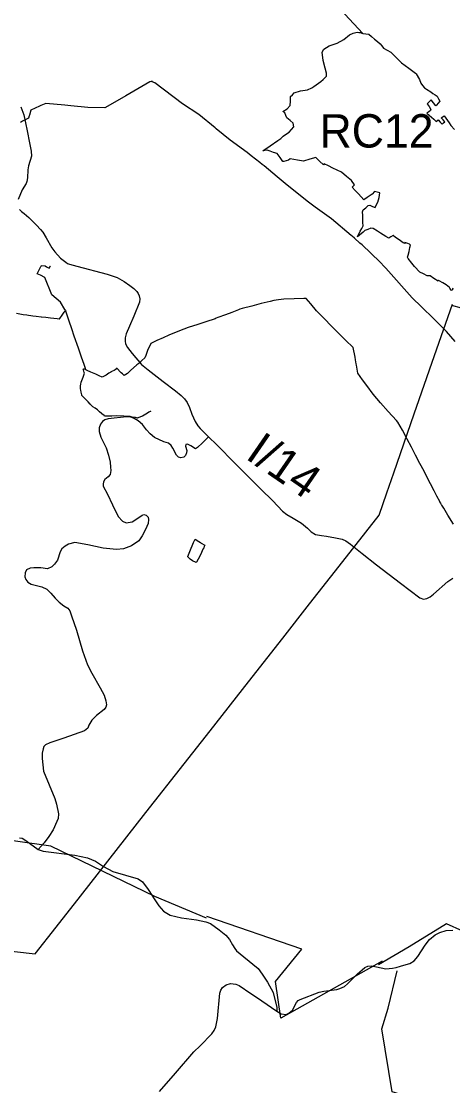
# Model space of a CAD drawing. Extents: x -789162 to -606354, y -1062736 to -945481.
# Drawn here: x -685160 to -683220, y -981843 to -977055 of the extents above; entities that cross this region are included whole.
import ezdxf

# ---------------------------------------------------------------- set-up
doc = ezdxf.new("R2010")
doc.units = 0
for name, color, linetype in [('_SIRSI VZTAHY_CYKLOTRASY MISTNI S', 7, 'Continuous'), ('_SIRSI VZTAHY_ELEKTRICKE VEDENI VN 110 kV S', 7, 'Continuous'), ('_SIRSI VZTAHY_OP vodnich zdroju II stupne', 7, 'Continuous'), ('_SIRSI VZTAHY_SILNICE I a II TRIDY_STAV POPIS', 7, 'Continuous'), ('_SIRSI VZTAHY_SILNICE I TRIDY_STAV', 7, 'Continuous'), ('_SIRSI VZTAHY_SILNICE III TRIDY_STAV', 7, 'Continuous'), ('_SIRSI VZTAHY_USES_popis S', 7, 'Continuous'), ('_SIRSI VZTAHY_USES_RBC_S', 7, 'Continuous'), ('_SIRSI VZTAHY_USES_RBK_S', 7, 'Continuous'), ('_SIRSI VZTAHY_VTL PLYNOVOD', 7, 'Continuous')]:
    doc.layers.add(name, color=color, linetype=linetype)

msp = doc.modelspace()

# ---------------------------------------------------------------- linework, layer by layer
at = {"layer": '_SIRSI VZTAHY_CYKLOTRASY MISTNI S'}
for points in [[(-684327.9, -981089.6), (-684559.5, -980990.8), (-685027.9, -980764.5), (-685357.2, -980719.3), (-685429.6, -980837.7), (-685367.5, -981067.2), (-685665, -981214.3), (-685822.6, -981334.2), (-686269.4, -981339.8), (-686108.7, -981712.8), (-686296.8, -981784.7), (-686539.6, -981480.1)], [(-683538.2, -981281.7), (-683992.6, -981538.9), (-684016.5, -981374.2), (-683899.5, -981228), (-684326.3, -981081.3)], [(-682765.5, -981269.9), (-682789.8, -981056.7), (-683101, -981179.9), (-683248.1, -981114.9), (-683415.6, -981217.5), (-683554.2, -981298.9)], [(-682749.1, -983758.6), (-682819.7, -983691.1), (-682854.2, -983537), (-682952.4, -983284.6), (-683097.1, -982950.5), (-683142.3, -982931.9), (-683301.6, -982682.1), (-683245.8, -982381.9), (-683373.3, -982249), (-683399.8, -981898.3), (-683492.8, -981870.4), (-683539.2, -981586.7), (-683511.3, -981493.7), (-683469.5, -981326.4)]]:
    msp.add_lwpolyline(points, dxfattribs=at)
at = {"layer": '_SIRSI VZTAHY_ELEKTRICKE VEDENI VN 110 kV S'}
for points in [[(-685392.2, -981215.7), (-685098.2, -981249.8), (-685003.8, -981129.2), (-684894, -980989.3), (-684771.4, -980833), (-684599.6, -980614), (-684427.3, -980394.2), (-684311.5, -980246.4), (-684139.2, -980026.5), (-683984.8, -979829.3), (-683864.4, -979675.5), (-683731.3, -979505.5), (-683551.2, -979275.7), (-683516.7, -979175.4), (-683485.2, -979085.6), (-683393.4, -978820.9), (-683302.4, -978558.8), (-683221.9, -978327.4)], [(-685392.2, -981215.7), (-685098.2, -981249.8), (-685003.8, -981129.2), (-684894, -980989.3), (-684771.4, -980833), (-684599.6, -980614), (-684427.3, -980394.2), (-684311.5, -980246.4), (-684139.2, -980026.5), (-683984.8, -979829.3), (-683864.4, -979675.5), (-683731.3, -979505.5), (-683551.2, -979275.7), (-683516.7, -979175.4), (-683485.2, -979085.6), (-683393.4, -978820.9), (-683302.4, -978558.8), (-683221.9, -978327.4)], [(-681542.7, -978456.1), (-681542.8, -978456.1), (-681553.8, -978479.5), (-681607.1, -978484.4), (-681692.8, -978491.7), (-681905.1, -978509.7), (-682016.8, -978519.2), (-682105.9, -978526.5), (-682338.3, -978544.8), (-682461.4, -978519.2), (-682606.8, -978487.5), (-682847, -978429.2), (-683050.3, -978381.9), (-683223.9, -978333.6)]]:
    msp.add_lwpolyline(points, dxfattribs=at)
at = {"layer": '_SIRSI VZTAHY_OP vodnich zdroju II stupne'}
msp.add_lwpolyline([(-684378.7, -979384.7), (-684362.3, -979394.6), (-684355.1, -979399.4), (-684351.7, -979401.6), (-684335.1, -979412), (-684337.7, -979417.4), (-684339.9, -979423.6), (-684344.4, -979429.5), (-684350.5, -979443.6), (-684358, -979461.1), (-684372.7, -979488.3), (-684373.2, -979489.3), (-684389.8, -979481.3), (-684401.4, -979473.6), (-684411.9, -979463.3), (-684411.6, -979462.6), (-684399.1, -979431.9), (-684389.2, -979407.4), (-684385.5, -979399.1)], close=True, dxfattribs=at)
at = {"layer": '_SIRSI VZTAHY_SILNICE I TRIDY_STAV'}
for points in [[(-685162.1, -977440.4), (-685148.6, -977475.8), (-685133.2, -977547.8), (-685123.1, -977601.6), (-685116.2, -977638.5), (-685114.9, -977662.3), (-685128.4, -977705.4), (-685130.2, -977722.5), (-685132.1, -977758.9), (-685135, -977775), (-685138.3, -977785.1), (-685156.6, -977813.5), (-685174.1, -977856.4)], [(-685168.3, -977901.3), (-685159.4, -977910.7), (-685146.6, -977919.8), (-685125.6, -977937.8), (-685091.1, -977971.9), (-685073.6, -977991.6), (-685063.8, -978004), (-685047.7, -978028.8), (-685022.8, -978074.4), (-685009.7, -978092.5), (-684983.6, -978120.4), (-684960.7, -978138.7), (-684953.2, -978144), (-684944.2, -978147.1), (-684911, -978157.1), (-684773.8, -978193.1), (-684729.2, -978207), (-684697.6, -978225.8), (-684671.8, -978243.4), (-684653.7, -978256.9), (-684641.3, -978270.1), (-684634.5, -978278.7), (-684630, -978289.3), (-684626.6, -978303.2), (-684629.2, -978318.6), (-684654, -978381.4), (-684673.2, -978426.6), (-684688.4, -978461.2), (-684692.6, -978478.9), (-684693.9, -978493.7), (-684691.6, -978505.6), (-684682.5, -978522.1), (-684661.2, -978548.7), (-684619.3, -978599), (-684590.4, -978622.9), (-684521.7, -978675.1), (-684466.3, -978717.7), (-684442.1, -978738.8), (-684426.3, -978753.7), (-684415, -978769.6), (-684403.8, -978791.4), (-684392.9, -978822.8), (-684377.9, -978855.5), (-684367, -978874.7), (-684356.4, -978886.8), (-684318.7, -978923.5)], [(-684318.7, -978923.5), (-684281.7, -978959.9), (-684198, -979043.3), (-684083, -979159.8), (-684028.7, -979212.6), (-683985.2, -979259.1), (-683966.3, -979274), (-683937.6, -979289.8), (-683899.9, -979312.7), (-683873.7, -979335.2), (-683856.7, -979352), (-683837.1, -979362.7), (-683810.1, -979367.4), (-683788.1, -979371.3), (-683747.2, -979378.4), (-683716.8, -979384.6), (-683700.2, -979392.5), (-683680.7, -979406.4), (-683627.2, -979448.6), (-683562.6, -979500.2), (-683454.6, -979582.5), (-683367.9, -979648.5), (-683352.2, -979654.5), (-683337.3, -979651.7), (-683322.4, -979644.2), (-683306.5, -979631.3), (-683241.9, -979574.8), (-683220.1, -979559.6)]]:
    msp.add_lwpolyline(points, dxfattribs=at)
at = {"layer": '_SIRSI VZTAHY_SILNICE III TRIDY_STAV'}
for points in [[(-684318.7, -978923.5), (-684345.4, -978951), (-684367.3, -978971.9), (-684377.5, -978978.2), (-684397.8, -978965.2), (-684413.3, -978956.6), (-684420, -978958.2), (-684421.9, -978965.5), (-684415.9, -978986.2), (-684416.8, -978996.7), (-684421.6, -979008.4), (-684429.8, -979015.1), (-684442.9, -979018.6), (-684454, -979015.4), (-684462.1, -979007.1), (-684479.1, -978975.8), (-684486, -978963.3), (-684498.7, -978953.2), (-684520, -978946.6), (-684561.7, -978927.2), (-684581, -978911.2), (-684597.8, -978892.8), (-684614.9, -978868.7), (-684634.3, -978852.1), (-684652.7, -978841.4), (-684668.1, -978835.4), (-684687.3, -978834.1), (-684770.2, -978843.6), (-684784.2, -978848.1), (-684795, -978855.6), (-684804, -978866.7), (-684810, -978883), (-684810.5, -978900.6), (-684802.3, -978926.3), (-684779.1, -978973.8), (-684768.3, -979005.9), (-684761.3, -979037.6), (-684758.8, -979061.2), (-684756.9, -979075.9), (-684759.9, -979093.9), (-684769.7, -979104.7), (-684784.2, -979116), (-684790.2, -979126.8), (-684792.4, -979137.6), (-684791.6, -979146.7), (-684772.8, -979181.6), (-684750, -979230.3), (-684725.1, -979283), (-684705.9, -979304), (-684689.2, -979311.3), (-684661.3, -979305.9), (-684640, -979292.6), (-684617.2, -979276.1), (-684609.5, -979273.8), (-684598.8, -979276.7), (-684589.6, -979284.8), (-684588.7, -979296), (-684589.9, -979314.5), (-684601, -979340.5), (-684616.8, -979369.1), (-684632.2, -979392.2), (-684664.2, -979414.5), (-684701.3, -979428.5), (-684731.5, -979431), (-684792.1, -979424.3), (-684861, -979409.4), (-684919.1, -979399.6), (-684947.7, -979406.2), (-684963.6, -979415.8), (-684977.4, -979427.2), (-684985, -979440.8), (-684996.8, -979478.2), (-685010.9, -979497.4), (-685023.4, -979508.6), (-685042.1, -979517.2), (-685073, -979513.2), (-685103.5, -979512.7), (-685119.6, -979514.1), (-685136.4, -979522.4), (-685142.1, -979535.6), (-685144.5, -979553.4), (-685140.2, -979565.6), (-685131.2, -979578.4), (-685116.2, -979587.4), (-685068.3, -979599.3), (-685046.1, -979609.7), (-685027, -979627.3), (-685007.3, -979649.9), (-684989.6, -979668), (-684969, -979684.8), (-684951.1, -979694.6), (-684941.6, -979706.9), (-684934.4, -979729.4), (-684911.6, -979794), (-684885.5, -979887.1), (-684861.9, -979950.1), (-684843.5, -979987.6), (-684806.2, -980052.5), (-684788, -980086.6), (-684779.4, -980111.7), (-684777.5, -980128.9), (-684780, -980139.3), (-684788, -980150.5), (-684822.6, -980177.4), (-684843.4, -980198.1), (-684856.2, -980220.2), (-684860.9, -980234.2), (-684875.9, -980246.2), (-684968.3, -980279), (-685032.5, -980300.9), (-685050.9, -980309.5), (-685059.1, -980317.5), (-685062.6, -980327.5), (-685066.9, -980347.3), (-685066, -980371.2), (-685060.4, -980428.2), (-685034.3, -980489.1), (-685009.7, -980550.3), (-685001.9, -980576.8), (-684992.8, -980620), (-684994.4, -980640.7), (-685000, -980653.8), (-685017.1, -980691.8), (-685035.7, -980721.7), (-685057.2, -980749.9), (-685083.9, -980779.8)], [(-685168.1, -980727.5), (-685155.6, -980729.6), (-685139.8, -980739.7), (-685083.9, -980779.8)], [(-685083.9, -980779.8), (-685062.2, -980788), (-684919.4, -980805.1), (-684862.8, -980817.1), (-684827.2, -980832.6), (-684791.1, -980856.8), (-684748.5, -980879.8), (-684634.4, -980911.7), (-684615.8, -980925.8), (-684589, -980959.7), (-684560.1, -981006.3), (-684541.2, -981034), (-684520.6, -981057), (-684490.8, -981075.3), (-684439.5, -981086.8), (-684371.7, -981096.2), (-684330.3, -981106.1), (-684308.8, -981113.4), (-684269.8, -981141.5), (-684241.2, -981165.5), (-684223.5, -981185.4), (-684210.1, -981209), (-684200.4, -981225.8), (-684192.4, -981236), (-684160, -981262.8), (-684095.3, -981315.3), (-684077.3, -981341.1), (-684053.6, -981376.9), (-684027.1, -981423), (-684010.5, -981491), (-684010.9, -981507.5)], [(-684010.9, -981507.5), (-683992.2, -981518.9), (-683969.2, -981521.6), (-683957, -981515.8), (-683940.9, -981503.4), (-683923.2, -981468.2), (-683915.8, -981459.9), (-683906.4, -981454.4), (-683821.2, -981421.6), (-683800.4, -981417.3), (-683741.2, -981409.9), (-683727.3, -981405.3), (-683707.4, -981396.2), (-683692.9, -981383.6), (-683650.1, -981341.3), (-683616, -981310.4), (-683601.9, -981304.7), (-683584.4, -981304.1), (-683521.3, -981317.3), (-683491.4, -981314.1), (-683474.1, -981310.6), (-683454.6, -981304.9), (-683430.2, -981297.9), (-683412.7, -981292.5), (-683393.4, -981281.1), (-683377.9, -981261.8), (-683344.8, -981210.3), (-683324.7, -981185.1), (-683299.5, -981164.5), (-683279, -981153.3), (-683249.5, -981144.9), (-683220.3, -981143.1)], [(-684538.6, -981869.1), (-684466.8, -981785.4), (-684383.9, -981690.7), (-684356.4, -981663.6), (-684303.7, -981608.8), (-684292.8, -981594.1), (-684284.8, -981577.7), (-684278.2, -981540.2), (-684267.5, -981426.5), (-684263.4, -981413.1), (-684254.9, -981401.4), (-684239.4, -981389.4), (-684219.2, -981382.3), (-684196, -981385.8), (-684180.5, -981392.5), (-684128.1, -981427.1), (-684097.9, -981447.7), (-684034.9, -981490.8), (-684010.9, -981507.5)]]:
    msp.add_lwpolyline(points, dxfattribs=at)
at = {"layer": '_SIRSI VZTAHY_USES_RBC_S'}
msp.add_lwpolyline([(-683219.1, -978254.9), (-683223.1, -978266.3), (-683227.5, -978264.5), (-683233.2, -978255), (-683235.1, -978251.9), (-683250, -978240.8), (-683265.3, -978232), (-683282, -978221.8), (-683284.1, -978219), (-683286.5, -978224.5), (-683305.3, -978212), (-683321.8, -978199.9), (-683335, -978199.2), (-683351.3, -978191.1), (-683367.9, -978183), (-683392.8, -978158.6), (-683404.6, -978142.8), (-683420.3, -978121.8), (-683424.2, -978116.5), (-683420.6, -978107), (-683416.8, -978090), (-683413, -978073), (-683410.4, -978061.6), (-683414.1, -978058.1), (-683422.2, -978054.8), (-683435.3, -978050), (-683434.5, -978054.2), (-683439.1, -978052.5), (-683443.8, -978050.8), (-683454.9, -978042.8), (-683466, -978034.9), (-683477.1, -978027), (-683488.2, -978019), (-683498.1, -978024.7), (-683508, -978030.5), (-683521, -978022.5), (-683545, -978007.7), (-683558.9, -977999.3), (-683577.3, -977987.8), (-683588.7, -977985.8), (-683601.9, -977991), (-683615.1, -977996.2), (-683623.5, -978003.3), (-683631.9, -978010.3), (-683640.2, -978017.4), (-683648.6, -978024.5), (-683636, -977999.7), (-683629.7, -977987.3), (-683623.3, -977974.8), (-683623.9, -977960.3), (-683625.1, -977928.6), (-683625.8, -977911.5), (-683622.4, -977902.6), (-683611.6, -977893.4), (-683600.8, -977884.3), (-683592.4, -977881.9), (-683581.5, -977887.5), (-683569.7, -977893), (-683562.7, -977879.1), (-683557, -977868.5), (-683551.6, -977847.6), (-683548.3, -977826.7), (-683560.5, -977823.7), (-683572.7, -977820.6), (-683583.2, -977832.4), (-683605.3, -977847.9), (-683620, -977857.8), (-683643.8, -977831.4), (-683658.3, -977815.9), (-683672.7, -977800.4), (-683662.5, -977791), (-683676.1, -977771.9), (-683697.9, -977753.1), (-683719.7, -977734.3), (-683739.4, -977724.8), (-683759.2, -977715.3), (-683779, -977705.8), (-683798.7, -977696.4), (-683801.9, -977700.6), (-683818.7, -977683.8), (-683835.6, -977667.1), (-683863.3, -977675.7), (-683891, -977684.3), (-683917.8, -977679.5), (-683951.9, -977673.6), (-683959.4, -977679.1), (-683969.8, -977682.5), (-683980.1, -977685.9), (-683983.6, -977685.8), (-683996.3, -977667.4), (-684009, -977649.1), (-684026.7, -977645.4), (-684040.5, -977639.9), (-684054.3, -977634.4), (-684074, -977637.7), (-684040.9, -977615.8), (-684006.7, -977591.3), (-683993.8, -977582.8), (-683988.7, -977578), (-683982.8, -977572.5), (-683976.9, -977567.1), (-683955.7, -977554.5), (-683945.1, -977542.4), (-683934.4, -977530.3), (-683937.7, -977513.7), (-683951.8, -977501.4), (-683966, -977489.3), (-683970.3, -977478.4), (-683974.7, -977467.4), (-683983.9, -977460.4), (-683965.4, -977448.2), (-683951.5, -977433.1), (-683950.4, -977413.6), (-683949.4, -977394.1), (-683941.2, -977385.8), (-683933, -977377.4), (-683904.2, -977368.1), (-683873.7, -977362.9), (-683853.2, -977354.4), (-683845.3, -977349), (-683813, -977326.5), (-683803.4, -977317.4), (-683787.5, -977302.1), (-683787.7, -977295), (-683788, -977287.8), (-683793.9, -977265.3), (-683802.5, -977231.3), (-683806.7, -977194.6), (-683799.6, -977179.8), (-683776.6, -977165.7), (-683740.6, -977153.5), (-683709.9, -977137.7), (-683685, -977116.1), (-683667.7, -977109.1), (-683656.1, -977105.9), (-683650.3, -977104.2), (-683643.1, -977104.9), (-683635.8, -977105.6), (-683624.6, -977110.1), (-683611.3, -977111.7), (-683598, -977113.3), (-683585, -977124.2), (-683572.1, -977135.1), (-683559.1, -977146), (-683546.2, -977156.9), (-683538.9, -977166.1), (-683531.6, -977175.3), (-683515.3, -977184.5), (-683499, -977193.8), (-683478.1, -977214.7), (-683469.1, -977223.6), (-683451.2, -977241.5), (-683417.7, -977266.2), (-683388.3, -977287.7), (-683384.1, -977290.8), (-683370, -977317.6), (-683364.1, -977333.2), (-683355.5, -977344.1), (-683346.8, -977354.9), (-683337.5, -977360.9), (-683318.7, -977373.1), (-683309.1, -977379.3), (-683299.6, -977385.5), (-683290, -977391.8), (-683284.2, -977403.2), (-683278.3, -977414.7), (-683286.1, -977423.7), (-683293.9, -977432.7), (-683296.6, -977434.8), (-683307, -977421.8), (-683317.3, -977408.9), (-683325.9, -977417.6), (-683334.6, -977426.2), (-683326.3, -977438.8), (-683318.1, -977451.3), (-683320.9, -977456), (-683328.4, -977461.8), (-683336, -977467.6), (-683325.8, -977477), (-683315.6, -977486.4), (-683305.4, -977495.8), (-683295.2, -977505.2), (-683285.9, -977499), (-683276.6, -977508.2), (-683267.3, -977517.3), (-683261.7, -977512.5), (-683256.1, -977507.6), (-683263.9, -977498.7), (-683271.7, -977489.8), (-683258.1, -977480.5), (-683243.4, -977501.8), (-683236.1, -977512.5), (-683228.8, -977523.2), (-683212.7, -977541.7)], dxfattribs=at)
at = {"layer": '_SIRSI VZTAHY_USES_RBK_S'}
msp.add_lwpolyline([(-683624.6, -977110.1), (-683805.7, -976913.7), (-683850.8, -976778.2), (-683874.7, -976671.9), (-683800.3, -976589.6), (-683728.7, -976472.6), (-683731.3, -976334.5), (-683688.8, -976302.6), (-683619.8, -976307.9), (-683503, -976363.7), (-683404.7, -976459.4), (-683330.4, -976533.8), (-683282.6, -976555), (-683213.5, -976531.1), (-683072.8, -976491.2), (-682950.7, -976488.6), (-682839.2, -976491.2), (-682796.4, -976396.1)], dxfattribs=at)
at = {"layer": '_SIRSI VZTAHY_VTL PLYNOVOD'}
for points in [[(-683208.6, -978494.8), (-683247.6, -978451), (-683305.7, -978393.9), (-683360.5, -978339.9), (-683402, -978298.8), (-683520.6, -978166.2), (-683529.7, -978156), (-683543.3, -978140.9), (-683547.5, -978136.6), (-683628.2, -978060.3), (-683637.3, -978052.4), (-683662.5, -978030.4), (-683672.7, -978021.9), (-683677.3, -978018), (-683765.6, -977943.3), (-683838.7, -977890.5), (-683874.6, -977864.5), (-683973.7, -977784.1), (-684009.7, -977754.4), (-684068.8, -977705.7), (-684077.2, -977698.8), (-684087.2, -977690.5), (-684126.5, -977660.2), (-684144.6, -977644.9), (-684221.3, -977590.2), (-684284.5, -977538.5), (-684289, -977534.7), (-684362.3, -977473.9), (-684435.6, -977426.7), (-684560.4, -977332.1), (-684572.4, -977327.9), (-684571.2, -977324), (-684582.6, -977326.7), (-684690.2, -977390.1), (-684729.4, -977413.2), (-684785.3, -977443.8), (-684860.9, -977443.5), (-684937.4, -977435.7), (-684965, -977432.9), (-685050, -977425), (-685072.1, -977433.6), (-685078.3, -977436.5), (-685118, -977454.7), (-685124, -977476.9), (-685124.9, -977480.1), (-685127.5, -977490.1), (-685136.9, -977495.7), (-685154.7, -977505), (-685163.3, -977509.8)], [(-684961.5, -978355.2), (-684961.4, -978355), (-684961.2, -978354.8), (-684963.8, -978351.7), (-684983.2, -978318.1), (-685022.4, -978285.6), (-685054.5, -978206.7), (-685074.4, -978197.4), (-685080.7, -978194.4), (-685089.4, -978190.4), (-685081.3, -978175.5), (-685079.5, -978172.3), (-685079.5, -978172.3), (-685071.9, -978158.2), (-685071.9, -978158.2), (-685070.7, -978156.1), (-685069.9, -978154.7), (-685069.2, -978153.4), (-685053.1, -978155), (-685046.8, -978159), (-685035.6, -978166.1), (-685029.3, -978155.7), (-685028.9, -978155.2), (-685028.6, -978154.9)], [(-683216.9, -979316.8), (-683242.2, -979276.2), (-683260.7, -979245.1), (-683268.7, -979231.6), (-683270.2, -979229.2), (-683270.2, -979229.2), (-683273.7, -979223.2), (-683274.2, -979222.4), (-683277.6, -979216.2), (-683278.7, -979214.2), (-683291.4, -979191.2), (-683303.9, -979166.7), (-683320.2, -979135.2), (-683334.9, -979106.7), (-683348.9, -979079.2), (-683367.6, -979043.6), (-683387.3, -979006.8), (-683406.3, -978969.9), (-683424.9, -978934.3), (-683446.4, -978894.1), (-683467.1, -978858.2), (-683473.7, -978850.7), (-683510.5, -978809.6), (-683545.4, -978770.7), (-683577.3, -978732.2), (-683606, -978693.6), (-683625.6, -978667.1), (-683637, -978652), (-683647.1, -978638.3), (-683653.4, -978601.1), (-683654.2, -978596.2), (-683657.8, -978577.9), (-683657.9, -978577.3), (-683659.7, -978565.4), (-683668.5, -978522.3), (-683701.7, -978489.8), (-683731.2, -978460.8), (-683762.6, -978430), (-683801.8, -978388.9), (-683822.9, -978367.3), (-683832.9, -978357.1), (-683858.5, -978326.5), (-683879.8, -978301.2), (-683889.3, -978301.3), (-683933.6, -978303.1), (-683980.3, -978305.1), (-684003.4, -978307.6), (-684024, -978310.9), (-684041.6, -978315.2), (-684081, -978325), (-684123, -978335.8), (-684167.4, -978346.5), (-684177.7, -978350.3), (-684184.1, -978353.2), (-684184.3, -978353.3), (-684213.4, -978364.8), (-684242.3, -978375.3), (-684275.8, -978387.1), (-684283.4, -978390.7), (-684289, -978392.9), (-684329.9, -978407), (-684365.8, -978418.3), (-684409.5, -978432.6), (-684448.6, -978447.8), (-684451.7, -978449), (-684451.8, -978449), (-684470.7, -978456.4), (-684496.6, -978466.8), (-684523, -978478.9), (-684550.2, -978491.4), (-684577.6, -978503.9), (-684592.4, -978535.5), (-684600.8, -978558.5), (-684604.9, -978569.5), (-684617.8, -978580.6), (-684622.6, -978585.1), (-684623.2, -978585.7), (-684631.9, -978593.6), (-684640.2, -978600.9), (-684669.1, -978625.8), (-684683.2, -978638.5), (-684697.1, -978648.4), (-684705.3, -978641), (-684711.3, -978635.6), (-684713.6, -978633.4), (-684729, -978616), (-684729.2, -978615.7), (-684733.3, -978618.7), (-684733.8, -978619), (-684742.8, -978625.2), (-684757.9, -978632.3), (-684758.3, -978632.5), (-684766.2, -978638.1), (-684779.3, -978647.3), (-684796.1, -978656.3), (-684809.9, -978649.1), (-684824.7, -978642.8), (-684846.9, -978632.7), (-684863.5, -978626), (-684869.9, -978622.9), (-684871.8, -978617.5), (-684872, -978617)], [(-685182, -978367.6), (-685152.3, -978373.4), (-685135.8, -978375.7), (-685135.8, -978375.7), (-685128.4, -978376.8), (-685117.4, -978378.3), (-685108.9, -978379.6), (-685092.7, -978381.3), (-685071.1, -978384.1), (-685071.1, -978384.1), (-685069.3, -978384.3), (-685049.9, -978386.3), (-685029, -978388.2), (-684998.2, -978392), (-684990.2, -978393.3), (-684988.2, -978393.5), (-684987.8, -978393.2), (-684986.9, -978392.5), (-684977, -978377.6), (-684967.5, -978364.1), (-684966.4, -978362.2), (-684966.4, -978362.2), (-684965.1, -978360), (-684963, -978355.7), (-684962.7, -978356.1), (-684962.5, -978356.3)], [(-684962.5, -978356.3), (-684962.1, -978355.9), (-684961.9, -978355.7)], [(-684962.5, -978356.3), (-684962, -978356.9), (-684961.4, -978357.5), (-684946.3, -978401.8), (-684935.2, -978436.8), (-684923.9, -978469.8), (-684904.7, -978524.4), (-684890.5, -978565), (-684878.6, -978597.1), (-684872.7, -978615), (-684872.2, -978616.3), (-684872.1, -978616.7), (-684872.1, -978616.8), (-684872, -978617)], [(-684961.9, -978355.7), (-684962.3, -978355.4), (-684962.1, -978355.1), (-684961.9, -978355), (-684961.9, -978354.9), (-684961.5, -978355.2)], [(-684961.9, -978355.7), (-684961.7, -978355.4), (-684961.5, -978355.2)], [(-684577.1, -978811.8), (-684577.1, -978811.6), (-684577.2, -978811.5), (-684577.5, -978810.4), (-684577.5, -978810.4), (-684577.5, -978810.4), (-684577.8, -978809.7), (-684578.7, -978810), (-684580.7, -978810.5), (-684586.8, -978813.5), (-684592.5, -978817.4), (-684615.5, -978831.5), (-684624.7, -978834.7), (-684635.1, -978838.4), (-684636.7, -978839.2), (-684637.4, -978839.4), (-684637.4, -978839.4), (-684637.9, -978839.5), (-684646.2, -978837.5), (-684662, -978834.9), (-684671.3, -978833.1), (-684680.6, -978832.9), (-684687.2, -978832.1), (-684698.7, -978830.6), (-684733.1, -978830.1), (-684752.5, -978830.8), (-684766.7, -978831), (-684771.1, -978831.1), (-684775, -978831.3), (-684778.7, -978831.2), (-684781.7, -978831.1), (-684785.7, -978830.6), (-684788.1, -978828.8), (-684798.3, -978820.3), (-684799, -978819.7), (-684799, -978819.7), (-684800.3, -978818.6), (-684807.9, -978811.1), (-684817.6, -978802.9), (-684828, -978795.6), (-684838.9, -978788.4), (-684849.9, -978777.7), (-684853.7, -978773.3), (-684853.9, -978773.1), (-684855.1, -978772), (-684860.1, -978766.6), (-684865.2, -978761.4), (-684869.3, -978756.4), (-684882.1, -978743.7), (-684886.3, -978739.3), (-684887.7, -978737.5), (-684888.5, -978735.3), (-684891, -978722.7), (-684892.7, -978714.2), (-684894.1, -978708.4), (-684894.1, -978707.7), (-684894.1, -978707.6), (-684894.4, -978705.5), (-684894.6, -978694.4), (-684893.1, -978687), (-684890.3, -978678.7), (-684887.6, -978670.3), (-684882.3, -978655.3), (-684877.9, -978641.5), (-684876.6, -978637.4), (-684876.9, -978634.9), (-684878.4, -978629.4), (-684880.8, -978622.6), (-684881.6, -978620.1), (-684878.5, -978618.6), (-684874.8, -978617.5), (-684873.3, -978617.3), (-684873.2, -978617.3)], [(-684872.5, -978617.1), (-684872.6, -978616.8), (-684872.8, -978616.8), (-684873, -978616.9), (-684873.2, -978616.9), (-684873.2, -978617.3)], [(-684872.5, -978617.1), (-684872.9, -978617.2), (-684873.2, -978617.3)], [(-684872, -978617), (-684872.4, -978617.1), (-684872.5, -978617.1)]]:
    msp.add_lwpolyline(points, dxfattribs=at)

# ---------------------------------------------------------------- texts
at = {"layer": '_SIRSI VZTAHY_SILNICE I a II TRIDY_STAV POPIS'}
msp.add_text('I/14', height=150, rotation=325.3887, dxfattribs=at).set_placement((-684157.3, -979018.7))
at = {"layer": '_SIRSI VZTAHY_USES_popis S'}
msp.add_text('RC12', height=150, dxfattribs=at).set_placement((-683819.3, -977622.9))

doc.saveas('drawing.dxf')
